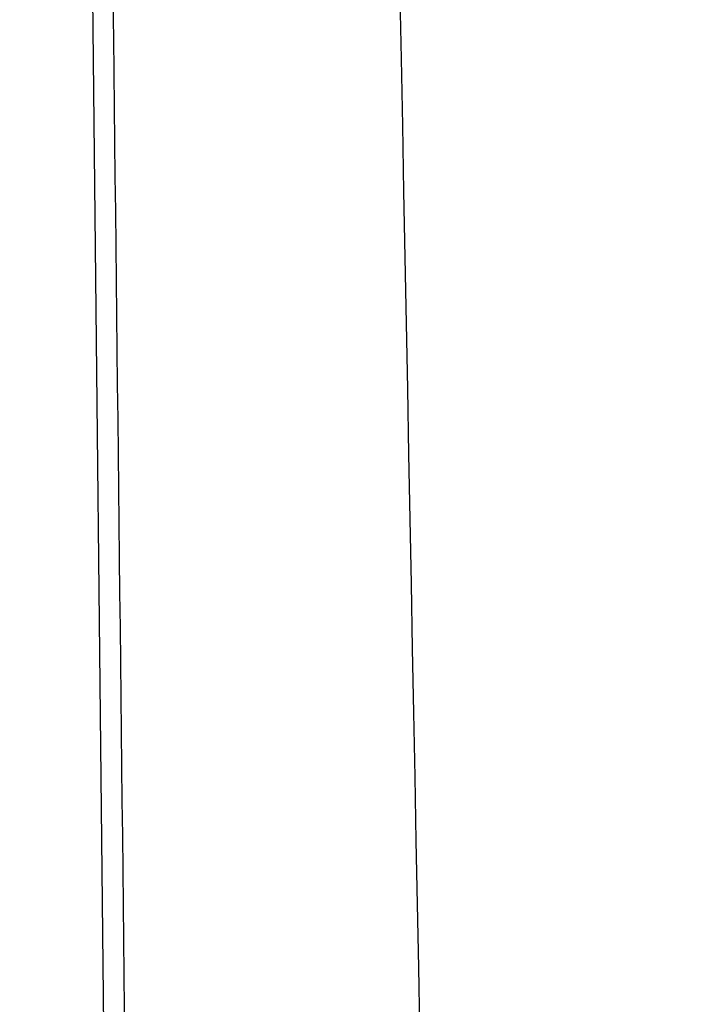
# Model space of a CAD drawing. Header units: millimetres. Extents: x -445 to 449, y -417 to 415.
# Tile 929 of 1056: x -0.07 to 0.99, y -246.06 to -244.54. Entities that reach past the tile are written whole.
import ezdxf

# ---------------------------------------------------------------- set-up
doc = ezdxf.new("R2010")
doc.units = ezdxf.units.MM
doc.header["$MEASUREMENT"] = 0
doc.layers.add('Default', color=7, linetype='Continuous', true_color=0x000000)

msp = doc.modelspace()

# ---------------------------------------------------------------- linework, layer by layer
at = {"layer": 'Default', "color": 9, "true_color": 0xbfbfbf}
msp.add_line((0.2029, -259.7355, -719.8131), (-1.7825, -72.4279, -64.3647), dxfattribs=at)
for points in [[(-86.3984, -259.9534, -916.3864), (-42.424, -234.8891, -923.4158), (1.5505, -209.8248, -930.4453)], [(89.3645, -259.8173, -915.8954), (44.8338, -235.7502, -922.908), (0.3032, -211.683, -929.9205)], [(1.5914, -212.3717, -944.0283), (-42.9462, -237.757, -936.9089), (-87.4839, -263.1423, -929.7895)], [(0.329, -214.2048, -943.5083), (45.4299, -238.5802, -936.406), (90.5309, -262.9555, -929.3036)], [(0.1841, -325.4597, -954.2298), (-0.433, -270.6117, -949.6872), (-1.0501, -215.7636, -945.1446)], [(-0.2509, -215.7546, -945.1448), (0.3662, -270.6027, -949.6874), (0.9833, -325.4507, -954.23)], [(-0.6179, -218.5753, -940.3393), (-0.0176, -271.9281, -944.7581), (0.5827, -325.2808, -949.1769)], [(86.6768, -265.7548, -926.5924), (43.0295, -242.165, -933.4659), (-0.6179, -218.5753, -940.3393)]]:
    msp.add_open_spline(points, degree=2, dxfattribs=at)
msp.add_open_spline([(-0.0643, -211.9207, -928.4027), (0.0688, -219.6724, -918.9306), (0.3098, -233.4523, -898.9459), (0.6161, -250.0266, -863.1219), (0.8192, -259.429, -821.7975), (0.8479, -258.5781, -791.6711), (0.8323, -256.2411, -776.9716)], degree=3, knots=[-189.353565, -189.353565, -189.353565, -189.353565, -153.964953, -118.576332, -71.391504, -24.206688, -24.206688, -24.206688, -24.206688], dxfattribs=at)

doc.saveas('drawing.dxf')
